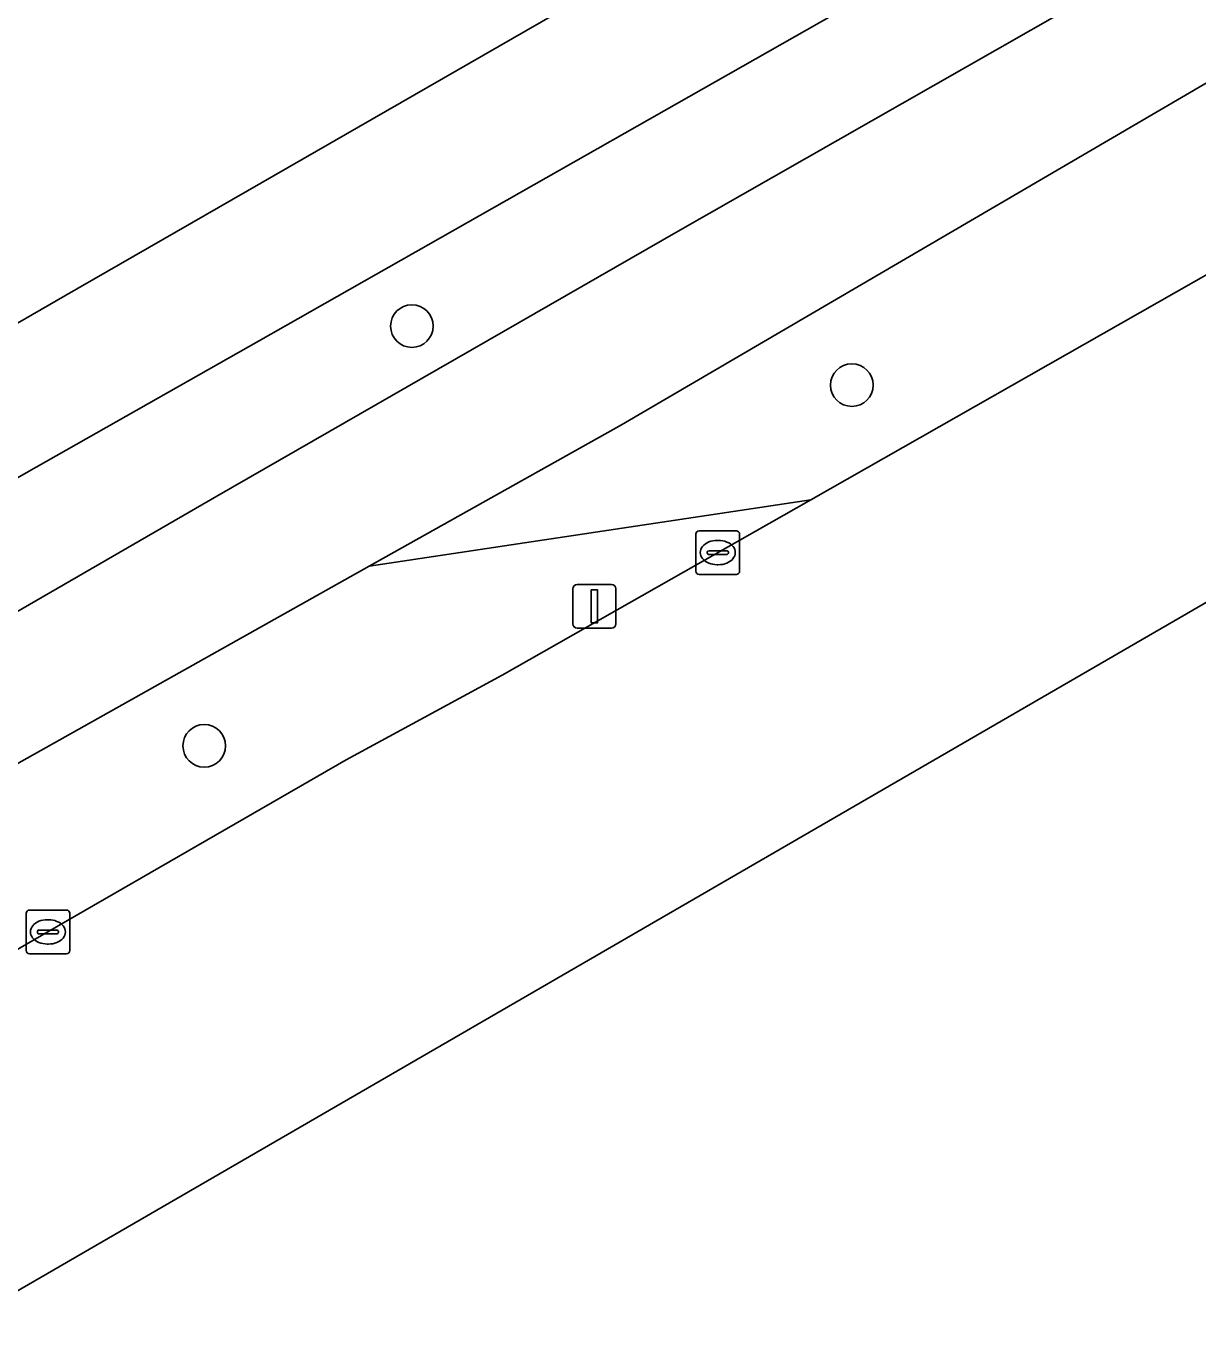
# Model space of a CAD drawing. Extents: x 158455 to 159797, y 387218 to 388672.
# Drawn here: x 159144.21 to 159171.08, y 387399.89 to 387429.82 of the extents above; entities that cross this region are included whole.
import ezdxf

# ---------------------------------------------------------------- set-up
doc = ezdxf.new("R2010")
doc.units = 0
for name, color, linetype in [('IMGEO_Berm_groen', 7, 'Continuous'), ('IMGEO_Boom', 7, 'Continuous'), ('IMGEO_Fietspad_gesloten', 7, 'Continuous'), ('IMGEO_Groenvoorziening', 7, 'Continuous'), ('IMGEO_Kolk', 7, 'Continuous'), ('IMGEO_Lichtmast', 7, 'Continuous'), ('IMGEO_Rijbaan_lokaal_gesloten', 7, 'Continuous'), ('IMGEO_Voetpad_open', 7, 'Continuous')]:
    doc.layers.add(name, color=color, linetype=linetype)

msp = doc.modelspace()

# ---------------------------------------------------------------- linework, layer by layer
at = {"layer": 'IMGEO_Berm_groen'}
for points in [[(159234.24, 387468.767), (159238.056, 387471.25), (159237.061, 387472.889), (159226.818, 387466.995), (159215.875, 387460.73), (159203.995, 387453.943), (159193.692, 387447.889), (159181.973, 387441.041), (159175.674, 387437.482), (159165.721, 387431.786), (159149.54, 387422.59), (159144.206, 387419.576), (159137.933, 387415.973)], [(159227.21, 387460.67), (159218.704, 387455.788), (159190.566, 387439.792), (159157.86, 387420.674), (159152.074, 387417.429), (159162.202, 387418.954), (159172.261, 387424.67), (159200.223, 387440.904), (159238.24, 387462.787)], [(159138.856, 387413.418), (159148.579, 387419.037), (159159.159, 387425.116), (159181.898, 387438.082), (159208.553, 387453.551)], [(159155.124, 387414.931), (159162.202, 387418.954), (159152.074, 387417.429), (159139.747, 387410.516)], [(159139.134, 387409.067), (159140.092, 387406.388), (159144.704, 387409.044), (159151.548, 387412.989), (159155.124, 387414.931)]]:
    msp.add_lwpolyline(points, dxfattribs=at)
at = {"layer": 'IMGEO_Boom'}
for centre in [(159153.056, 387422.938), (159163.147, 387421.584), (159148.293, 387413.311)]:
    msp.add_circle(centre, 0.489, dxfattribs=at)
at = {"layer": 'IMGEO_Fietspad_gesloten'}
msp.add_lwpolyline([(159225.326, 387463.075), (159208.553, 387453.551), (159181.898, 387438.082), (159159.159, 387425.116), (159148.579, 387419.037), (159138.856, 387413.418), (159133.165, 387410.259), (159124.549, 387405.346), (159126.047, 387402.744), (159128.76, 387404.181), (159128.899, 387404.242), (159134.694, 387407.556), (159139.747, 387410.516), (159152.074, 387417.429), (159157.86, 387420.674), (159190.566, 387439.792), (159218.704, 387455.788), (159227.21, 387460.67)], dxfattribs=at)
at = {"layer": 'IMGEO_Groenvoorziening'}
msp.add_lwpolyline([(159120.193, 387414.838), (159122.588, 387410.663), (159135.963, 387418.368), (159145.095, 387423.629), (159169.155, 387437.467)], dxfattribs=at)
at = {"layer": 'IMGEO_Kolk'}
for p, q in [((159159.571, 387417.318), (159159.571, 387418.17)), ((159159.646, 387418.244), (159160.498, 387418.244)), ((159160.059, 387418.024), (159160.084, 387418.024)), ((159160.572, 387418.17), (159160.572, 387417.318)), ((159159.83, 387417.738), (159159.83, 387417.75)), ((159160.268, 387417.701), (159159.87, 387417.701)), ((159159.873, 387417.787), (159160.271, 387417.787)), ((159160.314, 387417.75), (159160.314, 387417.738)), ((159160.082, 387417.464), (159160.057, 387417.464)), ((159160.498, 387417.244), (159159.646, 387417.244)), ((159144.206, 387408.619), (159144.206, 387409.471)), ((159144.281, 387409.545), (159145.133, 387409.545)), ((159144.694, 387409.325), (159144.719, 387409.325)), ((159145.207, 387409.471), (159145.207, 387408.619)), ((159144.465, 387409.039), (159144.465, 387409.051)), ((159144.903, 387409.002), (159144.505, 387409.002)), ((159144.508, 387409.088), (159144.906, 387409.088)), ((159144.949, 387409.051), (159144.949, 387409.039)), ((159144.717, 387408.765), (159144.692, 387408.765)), ((159145.133, 387408.545), (159144.281, 387408.545))]:
    msp.add_line(p, q, dxfattribs=at)
for points in [[(159159.571, 387417.318), (159159.571, 387418.17)], [(159159.646, 387418.244), (159160.498, 387418.244)], [(159160.572, 387418.17), (159160.572, 387417.318)], [(159160.498, 387417.244), (159159.646, 387417.244)], [(159144.206, 387408.619), (159144.206, 387409.471)], [(159144.281, 387409.545), (159145.133, 387409.545)], [(159145.207, 387409.471), (159145.207, 387408.619)], [(159145.133, 387408.545), (159144.281, 387408.545)]]:
    msp.add_lwpolyline(points, dxfattribs=at)
for centre, radius, start, end in [((159159.648, 387418.168), 0.0765, 91.552, 178.448), ((159159.648, 387418.168), 0.0765, 91.552, 178.448), ((159160.496, 387418.168), 0.0765, 1.552, 88.448), ((159160.496, 387418.168), 0.0765, 1.552, 88.448), ((159159.87, 387417.747), 0.0403, 85.8775, 175.7526), ((159159.867, 387417.737), 0.0366, 178.938, 274.7102), ((159160.271, 387417.744), 0.043, 264.8664, 352.4533), ((159160.275, 387417.749), 0.0386, 1.7309, 96.639), ((159159.648, 387417.32), 0.0765, 181.552, 268.448), ((159159.648, 387417.32), 0.0765, 181.552, 268.448), ((159160.496, 387417.32), 0.0765, 271.552, 358.448), ((159160.496, 387417.32), 0.0765, 271.552, 358.448), ((159144.283, 387409.469), 0.0765, 91.552, 178.448), ((159144.283, 387409.469), 0.0765, 91.552, 178.448), ((159145.131, 387409.469), 0.0765, 1.552, 88.448), ((159145.131, 387409.469), 0.0765, 1.552, 88.448), ((159144.505, 387409.048), 0.0403, 85.8775, 175.7526), ((159144.502, 387409.038), 0.0366, 178.938, 274.7102), ((159144.906, 387409.045), 0.043, 264.8664, 352.4533), ((159144.91, 387409.05), 0.0386, 1.7309, 96.639), ((159144.283, 387408.621), 0.0765, 181.552, 268.448), ((159144.283, 387408.621), 0.0765, 181.552, 268.448), ((159145.131, 387408.621), 0.0765, 271.552, 358.448), ((159145.131, 387408.621), 0.0765, 271.552, 358.448)]:
    msp.add_arc(centre, radius, start, end, dxfattribs=at)
for centre, major_axis, ratio, start_param, end_param in [((159160.058, 387417.744), (-0.387, 0.002), 0.722429, 4.712389, 7.853982), ((159160.083, 387417.744), (-0.39, 0.002), 0.717154, 1.570796, 4.712389), ((159144.693, 387409.045), (-0.387, 0.002), 0.722429, 4.712389, 7.853982), ((159144.718, 387409.045), (-0.39, 0.002), 0.717154, 1.570796, 4.712389)]:
    msp.add_ellipse(centre, major_axis=major_axis, ratio=ratio, start_param=start_param, end_param=end_param, dxfattribs=at)
at = {"layer": 'IMGEO_Lichtmast'}
for p, q in [((159156.746, 387416.111), (159156.746, 387416.911)), ((159156.746, 387416.911), (159156.746, 387416.111)), ((159156.846, 387417.011), (159157.636, 387417.011)), ((159157.636, 387417.011), (159156.846, 387417.011)), ((159157.736, 387416.911), (159157.736, 387416.111)), ((159157.736, 387416.111), (159157.736, 387416.911)), ((159157.636, 387416.011), (159156.846, 387416.011)), ((159156.846, 387416.011), (159157.636, 387416.011))]:
    msp.add_line(p, q, dxfattribs=at)
msp.add_lwpolyline([(159157.166, 387416.886), (159157.316, 387416.886), (159157.316, 387416.136), (159157.166, 387416.136), (159157.166, 387416.886)], dxfattribs=at)
for centre, start, end in [((159156.846, 387416.911), 90, 180), ((159156.846, 387416.911), 90, 180), ((159157.636, 387416.911), 0, 90), ((159157.636, 387416.911), 360, 90), ((159156.846, 387416.111), 180, 270), ((159156.846, 387416.111), 180, 270), ((159157.636, 387416.111), 270, 0), ((159157.636, 387416.111), 270, 0)]:
    msp.add_arc(centre, 0.1, start, end, dxfattribs=at)
at = {"layer": 'IMGEO_Rijbaan_lokaal_gesloten'}
msp.add_lwpolyline([(159142.421, 387399.894), (159291.78, 387486.393), (159319.548, 387502.474), (159318.272, 387504.699), (159317.228, 387506.518), (159316.476, 387507.828), (159275.153, 387483.958), (159274.747, 387483.752), (159259.266, 387474.862), (159238.24, 387462.787), (159200.223, 387440.904), (159172.261, 387424.67), (159162.202, 387418.954), (159155.124, 387414.931), (159151.548, 387412.989), (159144.704, 387409.044), (159140.092, 387406.388)], close=True, dxfattribs=at)
at = {"layer": 'IMGEO_Voetpad_open'}
for points in [[(159261.571, 387487.033), (159272.1, 387493.043), (159276.843, 387495.751), (159275.472, 387498.379), (159273.219, 387497.081), (159270.982, 387495.792), (159250.692, 387484.096), (159212.144, 387462.192), (159173.973, 387440.238), (159170.983, 387438.519), (159169.155, 387437.467), (159145.095, 387423.629), (159135.963, 387418.368), (159122.588, 387410.663), (159122.482, 387410.602), (159122.102, 387406.886), (159122.292, 387406.997), (159131.893, 387412.507)], [(159137.933, 387415.973), (159144.206, 387419.576), (159149.54, 387422.59), (159165.721, 387431.786), (159175.674, 387437.482), (159181.973, 387441.041), (159193.692, 387447.889), (159203.995, 387453.943)]]:
    msp.add_lwpolyline(points, dxfattribs=at)

doc.saveas('drawing.dxf')
